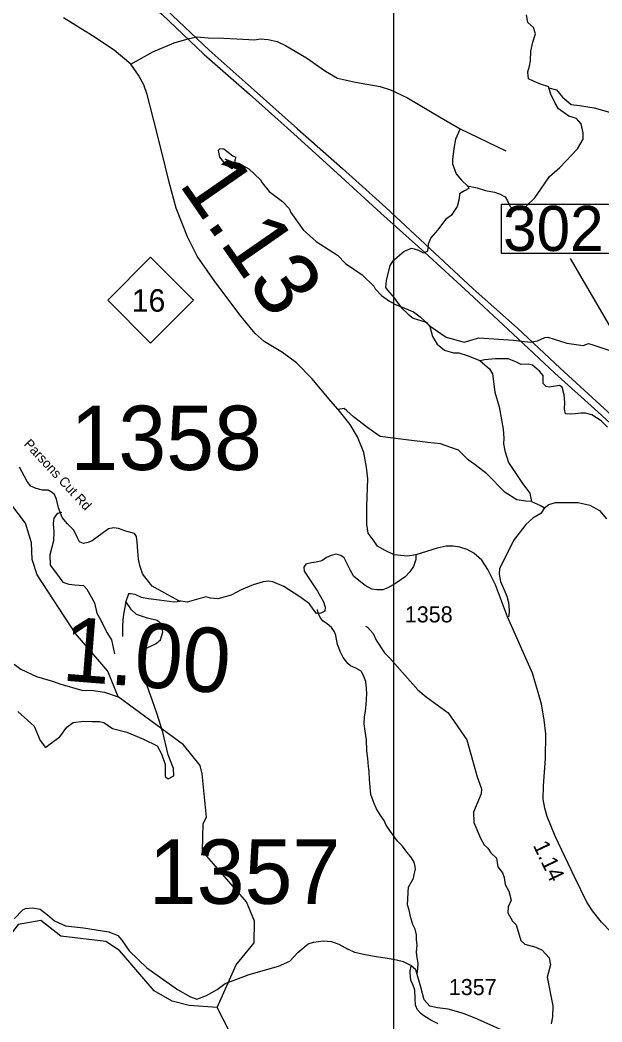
# Model space of a CAD drawing. Extents: x 1248089 to 1457196, y 820910 to 988753.
# Drawn here: x 1310122 to 1314642, y 926642 to 934427 of the extents above; entities that cross this region are included whole.
import ezdxf

# ---------------------------------------------------------------- set-up
doc = ezdxf.new("R2010")
doc.units = 0
for name, color, linetype in [('Exist Hydrographic Creek Single Shore', 7, 'Continuous'), ('Exist Hydrographic Misc Water Feature', 7, 'Continuous'), ('Exist Road Non-System Type 51', 7, 'Continuous'), ('Exist Road Primary NC Attributed', 7, 'Continuous'), ('Exist Road Primary NC Shield CELL', 7, 'Continuous'), ('Exist Road Primary NC Shield Number Label', 7, 'Continuous'), ('Exist Road Secondary Structure Standard Bridge Number Label', 7, 'Continuous'), ('Exist Road Secondary Type 10 Attributed', 7, 'Continuous'), ('Exist Road Secondary Type 41 Attributed', 7, 'Continuous'), ('Exist Road Secondary Type 51 Attributed', 7, 'Continuous'), ('Exist Road Secondary Type 51 Label', 7, 'Continuous'), ('Exist Utilities Electrical Transmission Line', 7, 'Continuous'), ('Map Preparation Inset Cut Line', 7, 'Continuous'), ('Prop CMT Slope Fill', 7, 'Continuous'), ('Prop GRAU CAT1 Cell', 7, 'Continuous'), ('Prop Lane Lines', 7, 'Continuous')]:
    doc.layers.add(name, color=color, linetype=linetype)

msp = doc.modelspace()

# ---------------------------------------------------------------- linework, layer by layer
at = {"layer": 'Exist Hydrographic Creek Single Shore'}
for points in [[(1311652.5, 926755.1), (1311801.4, 927087), (1311939.4, 927258.2), (1311943.4, 927425.7), (1311879.5, 927574.6), (1311538.4, 927968.8), (1311543.4, 928185.4), (1311569.4, 928234.2), (1311536.4, 928569.7), (1311521.4, 928635.7), (1311391.4, 928795.8), (1310883.9, 929168.5), (1310804.4, 929368.9), (1310552.4, 929659.6), (1310254.3, 930115.3), (1310215.4, 930234.4), (1310210.3, 930365.8), (1310163.4, 930517.7), (1310042.3, 930677.7), (1310027.3, 930737)], [(1311795.4, 926476.6), (1311652.5, 926755.1)]]:
    msp.add_lwpolyline(points, dxfattribs=at)
at = {"layer": 'Exist Hydrographic Misc Water Feature'}
for points in [[(1311790.7, 933298.3), (1311791.6, 933342.6), (1311800.1, 933358.8), (1311774.4, 933370.8), (1311705.5, 933424.7), (1311673.5, 933425.3), (1311661.2, 933413.3), (1311671.9, 933361.4), (1311718.7, 933304.7), (1311770.1, 933274.9), (1311784.5, 933295.1), (1311790.7, 933298.3)], [(1311711.6, 933350), (1311769, 933325), (1311820.9, 933315.8), (1311899.9, 933271.5), (1311989.8, 933186), (1312001.3, 933161.2), (1312055.9, 933096.1), (1312160.1, 933017.6), (1312210.9, 932964.1), (1312226.2, 932931.8), (1312321.2, 932797.7), (1312423, 932705.4), (1312588.8, 932601.2), (1312649.3, 932535.9), (1312779.3, 932447.1), (1312869.4, 932360.7), (1312880.9, 932340), (1312929.7, 932287.3), (1312990.6, 932241.8), (1313032.1, 932220.5), (1313178.8, 932159.3), (1313230, 932122.1), (1313308.3, 932048.3), (1313430.5, 931962.9), (1313571.7, 931924), (1313684.6, 931957.1), (1313954.3, 931939.4), (1314084, 931924.4), (1314140.4, 931934.7), (1314197, 931959.9), (1314221.1, 931962.7), (1314368, 931915.5), (1314495.8, 931899), (1314536.2, 931913.7), (1314572, 931904.8), (1314695.1, 931862.1)], [(1312806, 929718.4), (1312821.9, 929709.9), (1312864.8, 929661.4), (1312887.5, 929608.5), (1312951.4, 929511.2), (1312994.4, 929470.1), (1313210.9, 929222.8), (1313277.6, 929169), (1313446.9, 929044.9), (1313592.1, 928835.1), (1313673.4, 928547), (1313707.3, 928454.5), (1313702.4, 928414.4), (1313643, 928272), (1313647.1, 928191.4), (1313698.4, 928069), (1313727.2, 928017.5), (1313754.5, 927993.1), (1313777.7, 927956.5), (1313822.8, 927915.4), (1313833.3, 927847.1), (1313868.2, 927802.1), (1313883.3, 927765.7), (1313890.1, 927709.7), (1313919, 927657.4), (1313937.2, 927588.9), (1313912.1, 927537), (1313911, 927490.9), (1313947.6, 927426.2), (1313974.9, 927397.7), (1314012.1, 927276.3), (1314043.5, 927247.8), (1314126.9, 927224.1), (1314178.5, 927199.1), (1314231.2, 927141.5), (1314241.9, 927085.4), (1314215.6, 926990), (1314260.5, 926766.7), (1314258.5, 926682.2), (1314247.2, 926626.5)], [(1310075.2, 929421.9), (1310128.3, 929384.7), (1310249.2, 929327.3), (1310382.3, 929288.5), (1310432, 929269.4), (1310608.8, 929217.6), (1310672.9, 929219.5), (1310776.6, 929203.5), (1310883.9, 929168.5)], [(1311652.5, 926755.1), (1311435.4, 926769.4), (1311303.4, 926804.9), (1311163.4, 926883.2), (1310895.4, 927197.1), (1310788.4, 927268.2), (1310439.4, 927308.1), (1310283.3, 927429.4), (1310107.4, 927400), (1310021.4, 927286.8), (1309985.4, 927152.9), (1309908.4, 927062.6), (1309823.4, 927015.1), (1309352.4, 927175.5), (1308396.3, 927332.6)]]:
    msp.add_lwpolyline(points, dxfattribs=at)
at = {"layer": 'Exist Road Non-System Type 51'}
for points in [[(1313540, 933581.8), (1313504.5, 933500.6), (1313490.1, 933428.7), (1313481.9, 933344.4), (1313481.9, 933309.5), (1313510.6, 933233.4), (1313551.7, 933182.1), (1313596.9, 933138.9), (1313672.9, 933122.5), (1313736.5, 933104), (1313806.4, 933089.6), (1313851.6, 933073.1), (1313890.6, 933052.6), (1313907, 933021.7), (1313929.6, 932978.6), (1313948.1, 932960.1), (1313974.8, 932953.9), (1314020, 932953.9), (1314044.6, 932960.1), (1314061, 932988.9), (1314120.6, 933046.4), (1314167.9, 933112.2), (1314233.6, 933210.8), (1314313.7, 933282.8), (1314451.3, 933426.6), (1314496.5, 933500.6), (1314496.5, 933552), (1314480, 933619.9), (1314443.1, 933663), (1314383.5, 933679.5), (1314303.3, 933736.1), (1314278.6, 933781.4), (1314243.9, 933852.6), (1314229.5, 933899.9), (1314229.3, 933908.8), (1314163.6, 933929.3), (1314116.4, 933949.9), (1314071.2, 933970.4), (1314065, 934023.9), (1314079.4, 934069.1), (1314085.6, 934110.2), (1314089.7, 934186.3), (1314104, 934256.1), (1314124.5, 934320.5), (1314110.1, 934369.9), (1314067, 934408.9), (1314056.7, 934468.5)], [(1310981.2, 934084.6), (1311152.8, 934179.4), (1311319.1, 934249.3), (1311436.2, 934284.2), (1311493.7, 934296.6), (1311582, 934288.3), (1311705.3, 934286.3), (1311805.9, 934282.2), (1311945.6, 934273.9), (1311986.6, 934280.1), (1312050.3, 934276), (1312118.1, 934259.6), (1312183.8, 934230.8), (1312346.1, 934134.2), (1312494, 934029.4), (1312587, 933976.5), (1312726.7, 933943.6), (1312919.8, 933910.7), (1312999.9, 933886), (1313131.3, 933822.3), (1313379.8, 933676.4), (1313540, 933581.8)], [(1314229.5, 933899.9), (1314287.5, 933885.9), (1314334.1, 933828.5), (1314402.1, 933771.2), (1314466.6, 933764), (1314581.2, 933746.1), (1314699.4, 933710.2)], [(1313540, 933581.8), (1313896.1, 933410.2)], [(1313596.9, 933138.9), (1313607.4, 933121.2), (1313607.4, 933117.1), (1313574.5, 933100.7), (1313535.5, 933078.1), (1313531.4, 933036.9), (1313517, 932979.4), (1313471.8, 932909.5), (1313428.7, 932880.7), (1313365, 932794.4), (1313311.6, 932734.8), (1313291.1, 932685.5), (1313287, 932632), (1313256.2, 932615.6), (1313219.2, 932636.2), (1313186.3, 932646.4), (1313159.6, 932652.6), (1313104.2, 932627.9), (1313013.8, 932551.9), (1312995.3, 932521.1), (1312964.5, 932403.9), (1312960.4, 932348.4), (1312974.8, 932327.9), (1313028.2, 932268.2), (1313059, 932225.1), (1313083.6, 932190.1), (1313137, 932142.9), (1313176.1, 932112), (1313276.5, 932080.3), (1313305.2, 932045.4), (1313325.8, 931967.3), (1313360.7, 931909.7), (1313418.2, 931862.4), (1313488, 931841.9), (1313529.1, 931841.9), (1313594.8, 931821.3), (1313681.1, 931786.4), (1313695.5, 931778.2)], [(1314685.9, 931264.3), (1314634.6, 931313.6), (1314562.7, 931358.9), (1314514.1, 931371.9), (1314477.1, 931371.9), (1314436, 931367.8), (1314395, 931363.7), (1314358, 931367.8), (1314349.8, 931402.8), (1314353.9, 931456.2), (1314347.7, 931515.8), (1314333.4, 931575.4), (1314312.8, 931587.7), (1314282, 931583.6), (1314230.7, 931575.4), (1314208.1, 931579.5), (1314185.5, 931602.1), (1314185.5, 931665.8), (1314156.7, 931698.7), (1314101.3, 931746), (1314068.4, 931752.2), (1314015, 931750.1), (1313973.9, 931770.7), (1313914.4, 931795.3), (1313813.7, 931795.3), (1313729.5, 931787.1), (1313695.5, 931778.2)], [(1313695.5, 931778.2), (1313769.4, 931716.5), (1313792, 931679.5), (1313810.5, 931535.6), (1313843.3, 931422.6), (1313873.8, 931249.4), (1313879.9, 931179.5), (1313877.9, 931134.3), (1313888.2, 931078.8), (1313916.9, 930990.4), (1313972.4, 930904.1), (1314025.8, 930826), (1314058.6, 930780.8), (1314081.2, 930749.9), (1314095.6, 930686.2)], [(1314095.6, 930686.2), (1314050.4, 930688.3), (1313980.6, 930698.5), (1313890.2, 930756.1), (1313746.4, 930902), (1313656.1, 930971.9), (1313602.7, 931008.9), (1313526.7, 931085), (1313469.2, 931105.5), (1313387, 931134.3), (1313290.5, 931144.6), (1313099.5, 931169.2), (1312919.7, 931191.6), (1312823.1, 931259.4), (1312712.2, 931343.7), (1312660.9, 931391), (1312640.3, 931409.5), (1312593.1, 931401.3)], [(1314095.6, 930686.2), (1314165.4, 930655.4), (1314196.2, 930636.9)], [(1314196.2, 930636.9), (1314228.8, 930662.9), (1314282.2, 930679.3), (1314397.3, 930677.3), (1314456.8, 930677.3), (1314547.2, 930656.7), (1314623.2, 930615.6), (1314676.6, 930551.9)], [(1310445.9, 930600.5), (1310410.1, 930593.3), (1310385, 930557.5), (1310377.9, 930514.5), (1310385, 930449.9), (1310381.5, 930381.8), (1310352.8, 930270.7), (1310356.4, 930191.8), (1310413.7, 930116.5), (1310453.1, 930059.2), (1310499.7, 930044.9), (1310546.2, 930037.7), (1310614.3, 930034.1), (1310639.4, 930005.4), (1310675.2, 929944.5), (1310700.2, 929897.9), (1310718.2, 929819), (1310750.4, 929765.2), (1310797, 929668.5), (1310832.8, 929611.1), (1310854.3, 929503.6)], [(1314196.2, 930636.9), (1314167.2, 930592.4), (1314105.6, 930557.5), (1314050.1, 930508.2), (1313955.6, 930382.8), (1313898.1, 930265.6), (1313846.8, 930164.9), (1313842.7, 930122.3), (1313855, 930064.8), (1313902.3, 929951.7), (1313914.6, 929902.4), (1313920.8, 929842.8), (1313918.7, 929793.5), (1313907.1, 929788.8)], [(1311366.5, 929908.6), (1311319.9, 929905), (1311201.7, 929919.4), (1311119.3, 929930.1), (1311065.6, 929940.9), (1311015.5, 929962.4), (1310979.6, 929969.6), (1310965.3, 929969.6), (1310943.8, 929908.6)], [(1310105.7, 929055.5), (1310231, 928940.8), (1310277.6, 928829.6), (1310320.6, 928775.9), (1310356.4, 928804.5), (1310431.6, 928858.3), (1310485.3, 928933.6), (1310535.5, 928969.4), (1310614.3, 928980.2), (1310682.3, 928976.6), (1310739.6, 928976.6), (1310771.9, 928969.4), (1310839.9, 928922.8), (1310951, 928894.2), (1311079.9, 928840.4), (1311187.4, 928786.6), (1311219.6, 928725.7), (1311248.3, 928643.2), (1311248.3, 928550), (1311273.4, 928532.1), (1311316.3, 928553.6), (1311312.8, 928611), (1311273.4, 928718.5), (1311230.4, 928894.2), (1311183.8, 929041.1), (1311151.6, 929137.9), (1311079.9, 929335.1), (1311047.7, 929435.5), (1311058.4, 929510.7), (1311097.8, 929543), (1311180.2, 929582.4), (1311212.5, 929611.1), (1311230.4, 929672), (1311219.6, 929733), (1311187.4, 929761.7), (1311112.2, 929779.6), (1311026.2, 929808.3), (1310986.8, 929844.1), (1310943.8, 929908.6)], [(1310943.8, 929908.6), (1310922.3, 929793.9), (1310918.7, 929722.2), (1310918.7, 929636.2)], [(1313206, 927013.8), (1313211.1, 927055.7), (1313214.1, 927097.7), (1313207, 927139.9), (1313202, 927184), (1313205.3, 927238), (1313202.4, 927284), (1313201.1, 927318.1), (1313190.2, 927364.3), (1313173.2, 927400.7), (1313158.2, 927451.2), (1313143.6, 927511.6), (1313132.6, 927551.8), (1313133.6, 927595.8), (1313137, 927651.8), (1313139.7, 927689.8), (1313162.8, 927731.3), (1313177.3, 927758.9), (1313184.1, 927786.7), (1313193.1, 927828.6), (1313191.6, 927850.6), (1313184.2, 927882.8), (1313157.3, 927925.6), (1313126.1, 927960.2), (1313093, 928007.1), (1313054, 928048.1), (1313032.6, 928074.6), (1312999.7, 928121.3), (1312966.9, 928172.1), (1312949.7, 928206.5), (1312918.6, 928251.4), (1312891.7, 928297.9), (1312872.7, 928338.5), (1312846.3, 928409.1), (1312841.7, 928467.2), (1312837.1, 928525.4), (1312834.5, 928587.5), (1312827.3, 928627.6), (1312822.7, 928689.8), (1312816.1, 928748.1), (1312812.2, 928834.3), (1312801.8, 928902.5), (1312795.1, 928958.7), (1312796.2, 929012.7), (1312805.3, 929056.6), (1312810.5, 929108.5), (1312814.4, 929192.5), (1312813.4, 929234.5), (1312806.7, 929286.7), (1312787.9, 929339.1), (1312772.5, 929367.6), (1312731.2, 929392.5), (1312689.5, 929409.5), (1312667.8, 929428), (1312632.9, 929474.9), (1312611.7, 929515.3), (1312587.1, 929574.1), (1312574.9, 929644.4), (1312563.5, 929672.6), (1312540.3, 929707.1), (1312506.9, 929736), (1312477.3, 929756.6), (1312457.9, 929777.2), (1312444.4, 929801.5), (1312434.9, 929827.7), (1312431.5, 929847.8)], [(1310076.5, 927444.3), (1310142.5, 927513), (1310164.5, 927524.1), (1310219.5, 927529.6), (1310277.2, 927518.6), (1310335, 927474.5), (1310390, 927427.8), (1310475.2, 927389.2), (1310615.4, 927372.7), (1310810.6, 927342.5), (1310881, 927315.2), (1310911.2, 927276.7), (1310969, 927194.1), (1311106.4, 927062.1), (1311345.6, 926894.3), (1311446.6, 926837), (1311496.1, 926820.4), (1311570.3, 926848), (1311652.8, 926894.7), (1311716, 926941.5), (1311900.3, 927010.3), (1312128.4, 927076.3), (1312216.4, 927114.8), (1312279.7, 927180.9), (1312359.4, 927249.7), (1312400.6, 927263.4), (1312477.6, 927271.7), (1312540.8, 927266.2), (1312598.6, 927246.9), (1312667.2, 927207.7)], [(1313369.2, 926627.7), (1313312, 926657), (1313266.5, 926684.2), (1313236.9, 926704.8), (1313209.7, 926735.5), (1313194.6, 926773.9), (1313191.6, 926824), (1313187.1, 926890.1), (1313172.2, 926932.4), (1313157.1, 926966.8), (1313152.4, 927025.1), (1313152.7, 927039.1), (1313159.5, 927076.8)]]:
    msp.add_lwpolyline(points, dxfattribs=at)
at = {"layer": 'Exist Road Primary NC Attributed'}
for points in [[(1313197.2, 930271), (1313132.5, 930262.6), (1313028.3, 930271), (1312957.4, 930304.4), (1312899, 930339.8), (1312865.9, 930387.2), (1312826.3, 930439.4), (1312815.9, 930508.3), (1312815.9, 930650.2), (1312824.2, 930863), (1312813.9, 930953.8), (1312793, 931066.4), (1312743, 931187.5), (1312686.7, 931285.6), (1312593.1, 931401.3), (1312536.6, 931465), (1312389, 931641.4), (1312268, 931764.5), (1312159.6, 931843.8), (1312017.8, 931929.3), (1311949, 931991.9), (1311838.9, 932124.3), (1311634.6, 932395.6), (1311497, 932593.8), (1311422.2, 932743), (1311334.6, 932966.3), (1311280.4, 933168.7), (1311222.5, 933401.1), (1311157.9, 933657.8), (1311109.9, 933849.8), (1311082.8, 933924.9), (1311041.1, 933997.9), (1310981.2, 934084.6), (1310851.9, 934193.1), (1310685.1, 934303.7), (1310459.9, 934445.6)], [(1314709.9, 927342.6), (1314637, 927418.1), (1314569.4, 927506.7), (1314525.6, 927573.4), (1314429.3, 927768.8), (1314278.8, 928085.3), (1314216.3, 928239), (1314198.1, 928304.1), (1314185.1, 928374.4), (1314187.7, 928476), (1314203.3, 928688.3), (1314205.9, 928881.1), (1314192.9, 928990.5), (1314172.1, 929110.3), (1314140.9, 929219.7), (1314102.3, 929351.3), (1313907.1, 929788.8), (1313816, 930038.9), (1313756.1, 930158.7), (1313709.3, 930231.6), (1313646.8, 930283.7), (1313594.8, 930312.3), (1313537.5, 930330.6), (1313485.5, 930338.4), (1313430.8, 930338.4), (1313360.6, 930322.7), (1313197.2, 930271)]]:
    msp.add_lwpolyline(points, dxfattribs=at)
at = {"layer": 'Exist Road Primary NC Shield CELL'}
msp.add_lwpolyline([(1310802.6, 932250.7), (1311135.6, 932583.7), (1311468.6, 932250.7), (1311135.6, 931917.7)], close=True, dxfattribs=at)
at = {"layer": 'Exist Road Secondary Structure Standard Bridge Number Label'}
msp.add_lwpolyline([(1313861.3, 932997.9), (1314790.2, 932997.9), (1314790.2, 932613.8), (1313861.3, 932613.8)], close=True, dxfattribs=at)
msp.add_lwpolyline([(1316394.7, 930790.4), (1315324.5, 930986.6), (1314397.1, 932573.9)], dxfattribs=at)
at = {"layer": 'Exist Road Secondary Type 10 Attributed'}
msp.add_lwpolyline([(1311072.5, 930127.3), (1311053.4, 930187.8), (1311040.9, 930237.8), (1311036.7, 930300.4), (1311032.6, 930369.3), (1311026.3, 930415.2), (1311009.6, 930438.2), (1310942.9, 930457), (1310886.6, 930475.7), (1310851.2, 930482), (1310809.5, 930473.7), (1310759.4, 930438.2), (1310682.3, 930381.8), (1310648.9, 930367.2), (1310613.5, 930358.9), (1310584.3, 930373.5), (1310565.5, 930409), (1310538.4, 930463.2), (1310490.4, 930513.3), (1310448.7, 930561.3), (1310421.6, 930636.4), (1310404.9, 930705.3), (1310389.1, 930740.5), (1310370.3, 930755.1), (1310339, 930773.8), (1310297.3, 930773.8), (1310247.3, 930788.5), (1310205.6, 930805.1), (1310176.4, 930840.6), (1310118, 930953.3)], dxfattribs=at)
at = {"layer": 'Exist Road Secondary Type 41 Attributed'}
msp.add_lwpolyline([(1313197.2, 930271), (1313195.5, 930234.4), (1313176.7, 930182.3), (1313149.6, 930138.5), (1313112.1, 930100.9), (1313037, 930048.7), (1312978.7, 930015.3), (1312939, 930000.7), (1312893.2, 929998.6), (1312853.5, 930004.9), (1312803.5, 930034.1), (1312713.8, 930103), (1312688.8, 930148.9), (1312657.5, 930211.5), (1312638.8, 930249.1), (1312613.8, 930267.8), (1312578.3, 930278.3), (1312538.7, 930267.8), (1312503.2, 930251.1), (1312465.7, 930224), (1312421.9, 930215.7), (1312384.4, 930209.4), (1312342.7, 930199), (1312326, 930176), (1312328.1, 930144.7), (1312355.2, 930105.1), (1312432.4, 929990.3), (1312478.2, 929906.8), (1312490.7, 929865.1), (1312488.7, 929833.8), (1312457.4, 929819.2), (1312424, 929817.1), (1312399, 929850.5), (1312369.8, 929890.1), (1312294.7, 929946.5), (1312169.6, 930025.8), (1312084.1, 930063.3), (1312052.9, 930067.5), (1312009.1, 930063.3), (1311931.9, 930038.3), (1311840.2, 929998.6), (1311760.9, 929959), (1311715.1, 929944.4), (1311658.8, 929929.8), (1311600.4, 929936), (1311564, 929944.6), (1311420.1, 929904.9), (1311355.5, 929915.3), (1311247, 929973.8), (1311147, 930028), (1311080.2, 930113.6), (1311072.5, 930127.3)], dxfattribs=at)
at = {"layer": 'Exist Road Secondary Type 51 Attributed'}
msp.add_lwpolyline([(1313854.6, 926584.7), (1313675, 926662.9), (1313565.7, 926707.1), (1313446, 926741), (1313365.3, 926751.4), (1313305.5, 926764.4), (1313261.2, 926813.9), (1313235.2, 926912.9), (1313196.2, 927048.3), (1313158.2, 927080), (1313101, 927108.7), (1313046.3, 927121.7), (1312976, 927134.7), (1312887.6, 927147.8), (1312788.7, 927166), (1312721, 927181.6), (1312667.2, 927207.7)], dxfattribs=at)
at = {"layer": 'Exist Utilities Electrical Transmission Line'}
for points in [[(1310443.9, 935244), (1310574.8, 935124.8), (1310909.7, 934812.9), (1311256.9, 934508.5), (1311589.7, 934192.4), (1311939, 933882.2), (1312276.2, 933582.1), (1312625.2, 933273.7), (1312962.4, 932969.7), (1313305.2, 932651.5), (1313642.1, 932337.5), (1313985.5, 932033.2), (1314316.4, 931721.4), (1314659.4, 931409.1), (1314998.4, 931100.9), (1315356.9, 930764.3), (1315690, 930458.4), (1316036.8, 930138.1), (1316375.8, 929826.1), (1316722.6, 929503.7), (1316937.9, 929301.9)], [(1310459, 935175.2), (1310544.2, 935099.6), (1310875, 934779.6), (1310914, 934738.5), (1311224.1, 934473.2), (1311553.1, 934159.4), (1311904.1, 933850.9), (1312247.2, 933542.8), (1312584.3, 933236.7), (1312923.5, 932926.5), (1313266.6, 932620.4), (1313611.4, 932304.1), (1313950.3, 931988.1), (1314275.4, 931682.2), (1314610.6, 931382.3), (1314961.4, 931059.8), (1315312.1, 930733.4), (1315657, 930419.1), (1315995.9, 930103.1), (1316346.7, 929782.6), (1316699.5, 929458.2), (1316893.8, 929275.7)]]:
    msp.add_lwpolyline(points, dxfattribs=at)
at = {"layer": 'Map Preparation Inset Cut Line'}
msp.add_lwpolyline([(1388709.5, 913085.2), (1313026.2, 913085.2), (1313026.2, 941112.2), (1388709.5, 941112.2)], close=True, dxfattribs=at)

# ---------------------------------------------------------------- texts
at = {"layer": 'Exist Road Primary NC Shield Number Label'}
msp.add_text('16', height=175, dxfattribs=at).set_placement((1310989.7, 932161))
at = {"layer": 'Exist Road Secondary Structure Standard Bridge Number Label'}
msp.add_text('302', height=350, dxfattribs=at).set_placement((1313873.8, 932633.5))
at = {"layer": 'Exist Road Secondary Type 51 Label'}
msp.add_text('Parsons Cut Rd', height=75, rotation=312.91017, dxfattribs=at).set_placement((1310147, 931129))
at = {"layer": 'Prop CMT Slope Fill'}
for s, height, rotation, p in [('1.13', 500, 304.76772, (1311349.6, 933154.2)), ('1.14', 125, 295.43434, (1314103.8, 928014.8))]:
    msp.add_text(s, height=height, rotation=rotation, dxfattribs=at).set_placement(p)
at = {"layer": 'Prop GRAU CAT1 Cell'}
msp.add_text('1.00', height=500, rotation=355.42411, dxfattribs=at).set_placement((1310439.8, 929296.2))
at = {"layer": 'Prop Lane Lines'}
for s, height, p in [('1358', 500, (1310513.1, 930931)), ('1358', 125, (1313110.3, 929746.9)), ('1357', 500, (1311121.8, 927559.9)), ('1357', 125, (1313452.2, 926850.8))]:
    msp.add_text(s, height=height, dxfattribs=at).set_placement(p)

doc.saveas('drawing.dxf')
